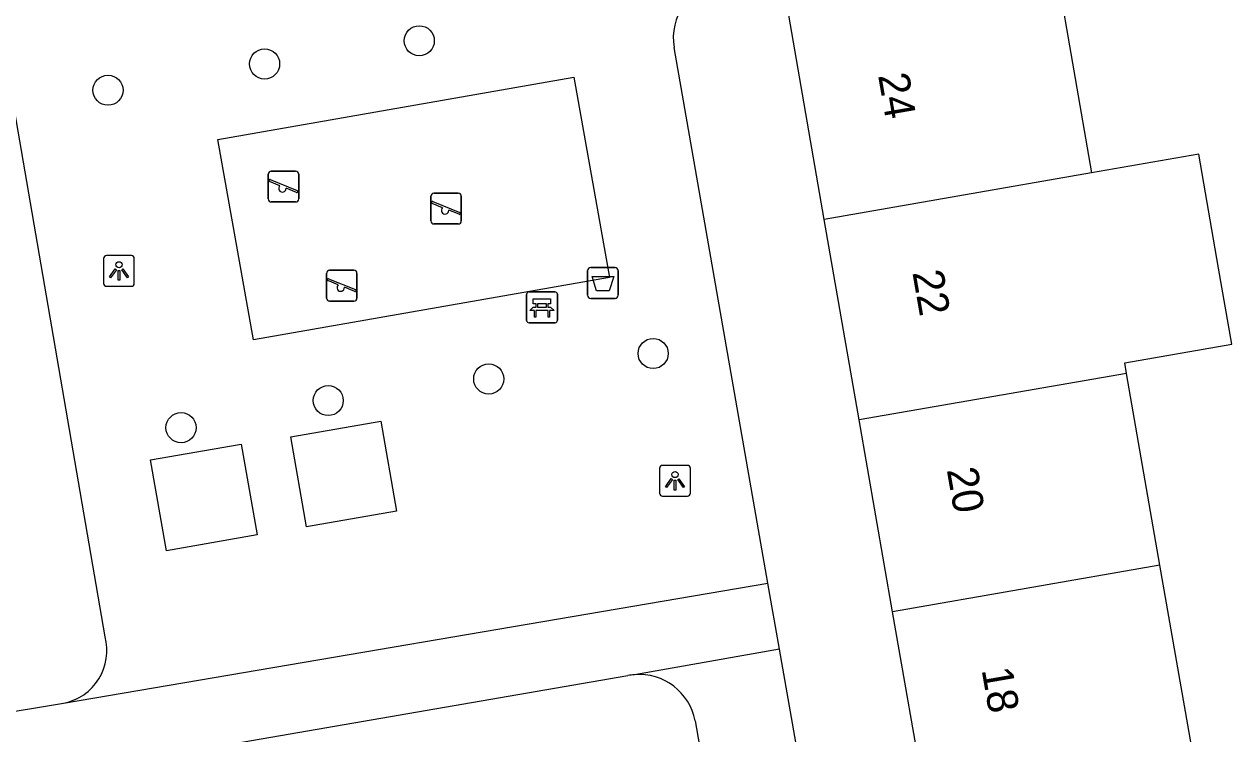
# Model space of a CAD drawing. Extents: x 162880 to 165536, y 384011 to 385179.
# Drawn here: x 164162.84 to 164202.05, y 384637.26 to 384660.31 of the extents above; entities that cross this region are included whole.
import ezdxf

# ---------------------------------------------------------------- set-up
doc = ezdxf.new("R2010")
doc.units = 0
for name, color, linetype in [('IMGEO_Afvalbak', 7, 'Continuous'), ('IMGEO_Bank', 7, 'Continuous'), ('IMGEO_Boom', 7, 'Continuous'), ('IMGEO_Lichtpunt', 7, 'Continuous'), ('IMGEO_Pand', 7, 'Continuous'), ('IMGEO_Pand_nummerreeks', 7, 'Continuous'), ('IMGEO_Speelvoorziening', 7, 'Continuous'), ('IMGEO_Voetpad_open', 7, 'Continuous')]:
    doc.layers.add(name, color=color, linetype=linetype)

msp = doc.modelspace()

# ---------------------------------------------------------------- linework, layer by layer
at = {"layer": 'IMGEO_Afvalbak'}
for p, q in [((164181.133, 384651.504), (164181.133, 384652.304)), ((164181.133, 384652.304), (164181.133, 384651.504)), ((164181.233, 384652.404), (164182.023, 384652.404)), ((164182.023, 384652.404), (164181.233, 384652.404)), ((164182.123, 384652.304), (164182.123, 384651.504)), ((164182.123, 384651.504), (164182.123, 384652.304)), ((164182.023, 384651.404), (164181.233, 384651.404)), ((164181.233, 384651.404), (164182.023, 384651.404))]:
    msp.add_line(p, q, dxfattribs=at)
msp.add_lwpolyline([(164181.276, 384652.118), (164181.98, 384652.118), (164181.831, 384651.648), (164181.425, 384651.648), (164181.276, 384652.118)], dxfattribs=at)
for centre, start, end in [((164181.233, 384652.304), 90, 180), ((164181.233, 384652.304), 90, 180), ((164182.023, 384652.304), 0, 90), ((164182.023, 384652.304), 360, 90), ((164181.233, 384651.504), 180, 270), ((164181.233, 384651.504), 180, 270), ((164182.023, 384651.504), 270, 0), ((164182.023, 384651.504), 270, 0)]:
    msp.add_arc(centre, 0.1, start, end, dxfattribs=at)
at = {"layer": 'IMGEO_Bank'}
for p, q in [((164179.151, 384650.688), (164179.151, 384651.529)), ((164179.151, 384651.529), (164179.151, 384650.688)), ((164179.226, 384651.613), (164180.067, 384651.613)), ((164180.067, 384651.613), (164179.226, 384651.613)), ((164180.151, 384651.538), (164180.151, 384650.697)), ((164180.151, 384650.697), (164180.151, 384651.538)), ((164179.46, 384651.119), (164179.46, 384651.225)), ((164179.504, 384651.225), (164179.504, 384651.119)), ((164179.792, 384651.231), (164179.51, 384651.231)), ((164179.51, 384651.113), (164179.792, 384651.113)), ((164179.798, 384651.119), (164179.798, 384651.225)), ((164179.842, 384651.225), (164179.842, 384651.119)), ((164179.848, 384651.011), (164179.455, 384651.011)), ((164180.076, 384650.613), (164179.235, 384650.613)), ((164179.235, 384650.613), (164180.076, 384650.613))]:
    msp.add_line(p, q, dxfattribs=at)
for points in [[(164179.398, 384651.011), (164179.256, 384651.011), (164179.368, 384651.113), (164179.454, 384651.113)], [(164179.454, 384651.231), (164179.368, 384651.231), (164179.368, 384651.392), (164179.931, 384651.392), (164179.931, 384651.231), (164179.848, 384651.231)], [(164179.848, 384651.113), (164179.931, 384651.113), (164180.043, 384651.011), (164179.904, 384651.011)], [(164179.448, 384651.004), (164179.448, 384650.797), (164179.405, 384650.797), (164179.405, 384651.004)], [(164179.898, 384651.004), (164179.898, 384650.797), (164179.854, 384650.797), (164179.854, 384651.004)]]:
    msp.add_lwpolyline(points, dxfattribs=at)
for centre, radius, start, end in [((164179.229, 384651.535), 0.0779, 92.4484, 184.2845), ((164179.229, 384651.535), 0.0779, 92.4484, 184.2845), ((164180.073, 384651.535), 0.0779, 2.4484, 94.2845), ((164180.073, 384651.535), 0.0779, 2.4484, 94.2845), ((164179.453, 384651.224), 0.00671, 2.8957, 87.1043), ((164179.453, 384651.12), 0.00671, 272.8957, 357.1043), ((164179.51, 384651.224), 0.00671, 92.8957, 177.1043), ((164179.51, 384651.12), 0.00671, 182.8957, 267.1043), ((164179.792, 384651.224), 0.00671, 2.8957, 87.1043), ((164179.792, 384651.12), 0.00671, 272.8957, 357.1043), ((164179.849, 384651.224), 0.00671, 92.8957, 177.1043), ((164179.849, 384651.12), 0.00671, 182.8957, 267.1043), ((164179.229, 384650.691), 0.0779, 182.4484, 274.2845), ((164179.229, 384650.691), 0.0779, 182.4484, 274.2845), ((164179.398, 384651.004), 0.00671, 2.8957, 87.1043), ((164179.455, 384651.004), 0.00671, 92.8957, 177.1043), ((164179.847, 384651.004), 0.00671, 2.8957, 87.1043), ((164179.904, 384651.004), 0.00671, 92.8957, 177.1043), ((164180.073, 384650.691), 0.0779, 272.4484, 4.2845), ((164180.073, 384650.691), 0.0779, 272.4484, 4.2845)]:
    msp.add_arc(centre, radius, start, end, dxfattribs=at)
at = {"layer": 'IMGEO_Boom'}
for centre in [(164175.666, 384659.769), (164170.645, 384659.017), (164165.561, 384658.163), (164183.26, 384649.613), (164177.922, 384648.786), (164172.711, 384648.085), (164167.932, 384647.204)]:
    msp.add_circle(centre, 0.489, dxfattribs=at)
at = {"layer": 'IMGEO_Lichtpunt'}
for p, q in [((164165.419, 384652.697), (164165.419, 384651.89)), ((164165.419, 384652.697), (164165.419, 384651.89)), ((164166.321, 384652.792), (164165.513, 384652.792)), ((164166.321, 384652.792), (164165.513, 384652.792)), ((164166.415, 384651.89), (164166.415, 384652.697)), ((164166.415, 384651.89), (164166.415, 384652.697)), ((164165.513, 384651.796), (164166.321, 384651.796)), ((164165.513, 384651.796), (164166.321, 384651.796)), ((164184.373, 384645.98), (164183.565, 384645.98)), ((164184.373, 384645.98), (164183.565, 384645.98)), ((164183.471, 384645.885), (164183.471, 384645.078)), ((164183.471, 384645.885), (164183.471, 384645.078)), ((164184.467, 384645.078), (164184.467, 384645.885)), ((164184.467, 384645.078), (164184.467, 384645.885)), ((164183.565, 384644.984), (164184.373, 384644.984)), ((164183.565, 384644.984), (164184.373, 384644.984))]:
    msp.add_line(p, q, dxfattribs=at)
for points in [[(164165.793, 384652.361), (164165.832, 384652.333), (164165.644, 384652.071), (164165.606, 384652.098), (164165.793, 384652.361)], [(164165.895, 384652.313), (164165.942, 384652.313), (164165.942, 384651.991), (164165.895, 384651.991), (164165.895, 384652.313)], [(164166.005, 384652.333), (164166.043, 384652.36), (164166.23, 384652.098), (164166.191, 384652.07), (164166.005, 384652.333)], [(164183.845, 384645.549), (164183.884, 384645.521), (164183.696, 384645.259), (164183.658, 384645.286), (164183.845, 384645.549)], [(164183.947, 384645.501), (164183.994, 384645.501), (164183.994, 384645.179), (164183.947, 384645.179), (164183.947, 384645.501)], [(164184.057, 384645.521), (164184.095, 384645.548), (164184.282, 384645.286), (164184.243, 384645.258), (164184.057, 384645.521)]]:
    msp.add_lwpolyline(points, dxfattribs=at)
for centre in [(164165.918, 384652.495), (164183.97, 384645.683)]:
    msp.add_circle(centre, 0.0994, dxfattribs=at)
for centre, start, end in [((164165.513, 384652.697), 90, 180), ((164165.513, 384652.697), 90, 180), ((164166.321, 384652.697), 0, 90), ((164166.321, 384652.697), 0, 90), ((164165.513, 384651.89), 180, 270), ((164165.513, 384651.89), 180, 270), ((164166.321, 384651.89), 270, 0), ((164166.321, 384651.89), 270, 360), ((164183.565, 384645.885), 90, 180), ((164183.565, 384645.885), 90, 180), ((164184.373, 384645.885), 0, 90), ((164184.373, 384645.885), 0, 90), ((164183.565, 384645.078), 180, 270), ((164183.565, 384645.078), 180, 270), ((164184.373, 384645.078), 270, 0), ((164184.373, 384645.078), 270, 360)]:
    msp.add_arc(centre, 0.0946, start, end, dxfattribs=at)
at = {"layer": 'IMGEO_Pand'}
for points in [[(164196.341, 384662.113), (164197.496, 384655.482)], [(164188.817, 384653.97), (164187.662, 384660.602), (164191.662, 384661.298)], [(164198.63, 384648.969), (164198.571, 384649.307), (164202.048, 384649.913), (164201.618, 384652.383), (164200.973, 384656.087), (164197.496, 384655.482)], [(164197.496, 384655.482), (164188.817, 384653.97)], [(164189.951, 384647.457), (164188.817, 384653.97)], [(164198.63, 384648.969), (164189.951, 384647.457)], [(164199.714, 384642.74), (164198.63, 384648.969)], [(164191.035, 384641.228), (164189.951, 384647.457)], [(164199.714, 384642.74), (164191.035, 384641.228)], [(164200.8, 384636.502), (164199.714, 384642.74)], [(164192.121, 384634.991), (164191.035, 384641.228)]]:
    msp.add_lwpolyline(points, dxfattribs=at)
at = {"layer": 'IMGEO_Speelvoorziening'}
for p, q in [((164170.761, 384654.635), (164170.761, 384655.435)), ((164170.761, 384655.435), (164170.761, 384654.635)), ((164170.861, 384655.535), (164171.651, 384655.535)), ((164171.651, 384655.535), (164170.861, 384655.535)), ((164171.751, 384655.435), (164171.751, 384654.635)), ((164171.751, 384654.635), (164171.751, 384655.435)), ((164171.144, 384655.063), (164170.805, 384655.2)), ((164170.83, 384655.26), (164171.706, 384654.907)), ((164171.682, 384654.847), (164171.342, 384654.984)), ((164176.04, 384653.921), (164176.04, 384654.721)), ((164176.04, 384654.721), (164176.04, 384653.921)), ((164176.14, 384654.821), (164176.93, 384654.821)), ((164176.93, 384654.821), (164176.14, 384654.821)), ((164177.03, 384654.721), (164177.03, 384653.921)), ((164177.03, 384653.921), (164177.03, 384654.721)), ((164171.651, 384654.535), (164170.861, 384654.535)), ((164170.861, 384654.535), (164171.651, 384654.535)), ((164176.423, 384654.349), (164176.084, 384654.486)), ((164176.109, 384654.546), (164176.985, 384654.193)), ((164176.961, 384654.133), (164176.621, 384654.27)), ((164176.93, 384653.821), (164176.14, 384653.821)), ((164176.14, 384653.821), (164176.93, 384653.821)), ((164172.754, 384652.315), (164173.544, 384652.315)), ((164173.544, 384652.315), (164172.754, 384652.315)), ((164172.654, 384651.415), (164172.654, 384652.215)), ((164172.654, 384652.215), (164172.654, 384651.415)), ((164173.037, 384651.843), (164172.698, 384651.98)), ((164172.723, 384652.04), (164173.599, 384651.687)), ((164173.644, 384652.215), (164173.644, 384651.415)), ((164173.644, 384651.415), (164173.644, 384652.215)), ((164173.575, 384651.627), (164173.235, 384651.764)), ((164173.544, 384651.315), (164172.754, 384651.315)), ((164172.754, 384651.315), (164173.544, 384651.315))]:
    msp.add_line(p, q, dxfattribs=at)
for centre, radius, start, end in [((164170.861, 384655.435), 0.1, 90, 180), ((164170.861, 384655.435), 0.1, 90, 180), ((164171.651, 384655.435), 0.1, 0, 90), ((164171.651, 384655.435), 0.1, 360, 90), ((164170.818, 384655.23), 0.0327, 68.078, 248.078), ((164171.223, 384654.973), 0.12, 130.9928, 5.1632), ((164170.861, 384654.635), 0.1, 180, 270), ((164170.861, 384654.635), 0.1, 180, 270), ((164171.651, 384654.635), 0.1, 270, 0), ((164171.651, 384654.635), 0.1, 270, 0), ((164171.694, 384654.877), 0.0327, 248.078, 68.078), ((164176.14, 384654.721), 0.1, 90, 180), ((164176.14, 384654.721), 0.1, 90, 180), ((164176.93, 384654.721), 0.1, 0, 90), ((164176.93, 384654.721), 0.1, 360, 90), ((164176.097, 384654.516), 0.0327, 68.078, 248.078), ((164176.502, 384654.259), 0.12, 130.9928, 5.1632), ((164176.14, 384653.921), 0.1, 180, 270), ((164176.14, 384653.921), 0.1, 180, 270), ((164176.93, 384653.921), 0.1, 270, 0), ((164176.93, 384653.921), 0.1, 270, 0), ((164176.973, 384654.163), 0.0327, 248.078, 68.078), ((164172.754, 384652.215), 0.1, 90, 180), ((164172.754, 384652.215), 0.1, 90, 180), ((164173.544, 384652.215), 0.1, 0, 90), ((164173.544, 384652.215), 0.1, 360, 90), ((164172.711, 384652.01), 0.0327, 68.078, 248.078), ((164173.116, 384651.753), 0.12, 130.9928, 5.1632), ((164173.587, 384651.657), 0.0327, 248.078, 68.078), ((164172.754, 384651.415), 0.1, 180, 270), ((164172.754, 384651.415), 0.1, 180, 270), ((164173.544, 384651.415), 0.1, 270, 0), ((164173.544, 384651.415), 0.1, 270, 0)]:
    msp.add_arc(centre, radius, start, end, dxfattribs=at)
at = {"layer": 'IMGEO_Voetpad_open'}
for points in [[(164165.465, 384640.416), (164160.955, 384666.6)], [(164186.987, 384642.149), (164183.942, 384659.55)], [(164170.283, 384650.052), (164169.126, 384656.562), (164180.69, 384658.587), (164181.845, 384652.077), (164170.283, 384650.052)], [(164174.927, 384644.492), (164172.002, 384643.984), (164171.494, 384646.91), (164174.419, 384647.419), (164174.927, 384644.492)], [(164170.401, 384643.72), (164167.457, 384643.208), (164166.944, 384646.161), (164169.888, 384646.673), (164170.401, 384643.72)], [(164164.12, 384638.259), (164186.987, 384642.149)], [(164187.362, 384640.008), (164186.987, 384642.149)], [(164161.291, 384639.888), (164161.697, 384637.855), (164164.12, 384638.259)], [(164187.362, 384640.008), (164182.656, 384639.182)], [(164188.355, 384634.335), (164187.362, 384640.008)], [(164168.464, 384636.737), (164182.433, 384639.151)], [(164184.625, 384637.683), (164185.328, 384633.626)]]:
    msp.add_lwpolyline(points, dxfattribs=at)
for centre, radius, start, end in [((164185.745, 384659.869), 1.831, 100.0563, 190.0467), ((164163.786, 384639.965), 1.739, 281.0794, 15.0293), ((164182.791, 384637.393), 1.794, 94.3164, 101.5119), ((164182.801, 384637.33), 1.858, 10.9537, 94.4822)]:
    msp.add_arc(centre, radius, start, end, dxfattribs=at)

# ---------------------------------------------------------------- texts
at = {"layer": 'IMGEO_Pand_nummerreeks'}
for s, p in [('24', (164190.56, 384658.647)), ('22', (164191.674, 384652.247)), ('20', (164192.79, 384645.839)), ('18', (164193.921, 384639.346))]:
    msp.add_text(s, height=1, rotation=279.8765, dxfattribs=at).set_placement(p)

doc.saveas('drawing.dxf')
